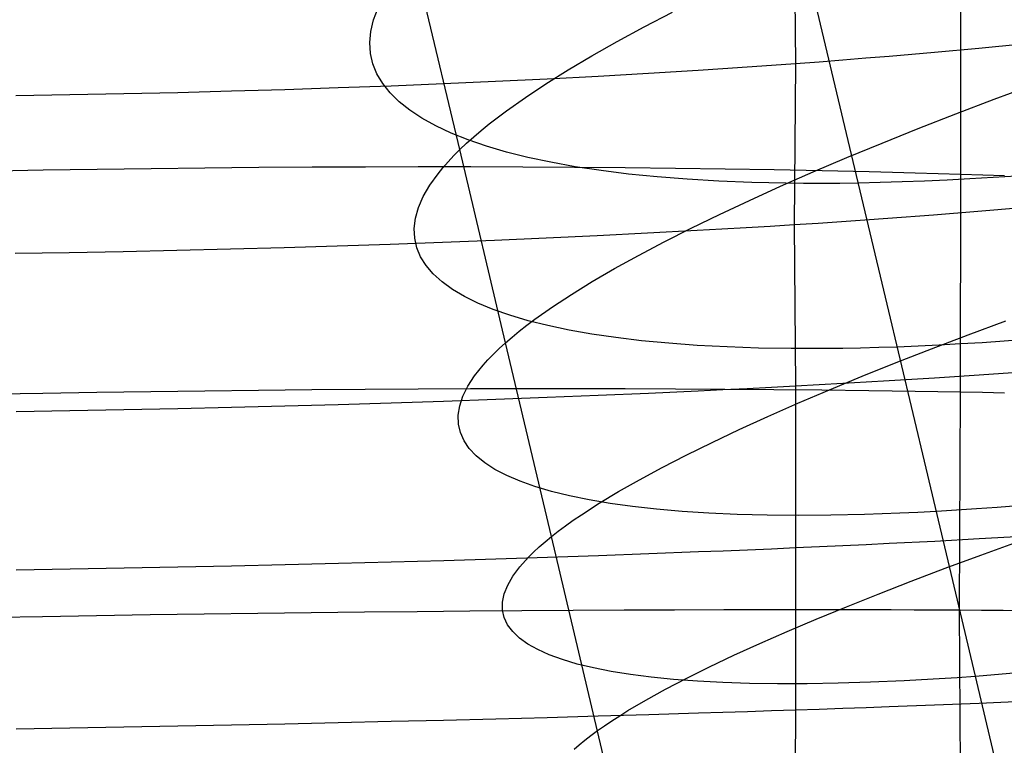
# Model space of a CAD drawing. Extents: x -383 to 1849, y -1185 to -529.
# Tile 551 of 656: x 411.67 to 420.64, y -1011.19 to -1004.58. Entities that reach past the tile are written whole.
import ezdxf

# ---------------------------------------------------------------- set-up
doc = ezdxf.new("R2010")
doc.units = 0
doc.layers.add('PREDEFINITO', color=7, linetype='CONTINUOUS')

msp = doc.modelspace()

# ---------------------------------------------------------------- linework, layer by layer
at = {"layer": 'PREDEFINITO'}
for p, q in [((418.7293, -1003.5162, 649.2134), (418.7399, -1004.9791, 649.4604)), ((415.682, -1005.7604, 483.4652), (415.2623, -1004.0058, 483.7627)), ((420.244, -1004.0015, 675.4895), (420.2451, -1005.9848, 675.7157)), ((419.2221, -1005.6803, 497.9201), (418.8699, -1004.193, 498.1846)), ((414.8946, -1004.578, 486.1016), (414.9357, -1004.4696, 485.6272)), ((417.3609, -1004.6431, 479.5773), (417.6188, -1004.5096, 479.1818)), ((414.8694, -1004.6833, 486.5783), (414.8946, -1004.578, 486.1016)), ((417.1162, -1004.7752, 479.981), (417.3609, -1004.6431, 479.5773)), ((414.8601, -1004.7854, 487.0568), (414.8694, -1004.6833, 486.5783)), ((414.8663, -1004.8841, 487.5364), (414.8601, -1004.7854, 487.0568)), ((416.8852, -1004.9056, 480.3927), (417.1162, -1004.7752, 479.981)), ((420.8102, -1004.8, 650.7277), (420.4137, -1004.8388, 650.4458)), ((414.888, -1004.9795, 488.0169), (414.8663, -1004.8841, 487.5364)), ((416.6682, -1005.0343, 480.812), (416.8852, -1004.9056, 480.3927)), ((419.5938, -1004.912, 649.9237), (419.3834, -1004.9294, 649.8022)), ((420.0082, -1004.8761, 650.1776), (419.5938, -1004.912, 649.9237)), ((420.4137, -1004.8388, 650.4458), (420.0082, -1004.8761, 650.1776)), ((414.9251, -1005.0714, 488.4974), (414.888, -1004.9795, 488.0169)), ((418.5214, -1004.9949, 649.3541), (418.3009, -1005.0102, 649.2518)), ((418.7399, -1004.9791, 649.4604), (418.5214, -1004.9949, 649.3541)), ((418.7399, -1004.9791, 649.4604), (418.7298, -1006.4483, 649.6693)), ((418.9564, -1004.9629, 649.5705), (418.7399, -1004.9791, 649.4604)), ((419.1709, -1004.9463, 649.6845), (418.9564, -1004.9629, 649.5705)), ((419.3834, -1004.9294, 649.8022), (419.1709, -1004.9463, 649.6845)), ((414.9774, -1005.1598, 488.9777), (414.9251, -1005.0714, 488.4974)), ((416.4657, -1005.1611, 481.2384), (416.6682, -1005.0343, 480.812)), ((416.9423, -1005.0937, 648.7192), (416.4773, -1005.1183, 648.5726)), ((417.4016, -1005.0675, 648.8812), (416.9423, -1005.0937, 648.7192)), ((417.8547, -1005.0397, 649.0587), (417.4016, -1005.0675, 648.8812)), ((418.0787, -1005.0252, 649.1533), (417.8547, -1005.0397, 649.0587)), ((418.3009, -1005.0102, 649.2518), (418.0787, -1005.0252, 649.1533)), ((415.0535, -1005.1818, 648.2253), (414.5711, -1005.1996, 648.1403)), ((415.0446, -1005.2445, 489.4571), (414.9774, -1005.1598, 488.9777)), ((415.5323, -1005.1623, 648.3257), (415.0535, -1005.1818, 648.2253)), ((416.0071, -1005.1411, 648.4414), (415.5323, -1005.1623, 648.3257)), ((416.4773, -1005.1183, 648.5726), (416.0071, -1005.1411, 648.4414)), ((416.2779, -1005.2857, 481.6716), (416.4657, -1005.1611, 481.2384)), ((420.5533, -1005.3026, 476.0914), (420.9148, -1005.1685, 475.7859)), ((412.1259, -1005.2632, 647.9441), (411.634, -1005.2708, 647.9504)), ((412.6176, -1005.2539, 647.9529), (412.1259, -1005.2632, 647.9441)), ((413.1085, -1005.2429, 647.9769), (412.6176, -1005.2539, 647.9529)), ((413.5981, -1005.2302, 648.0161), (413.1085, -1005.2429, 647.9769)), ((414.0858, -1005.2157, 648.0706), (413.5981, -1005.2302, 648.0161)), ((414.5711, -1005.1996, 648.1403), (414.0858, -1005.2157, 648.0706)), ((415.1268, -1005.3256, 489.9351), (415.0446, -1005.2445, 489.4571)), ((415.2237, -1005.403, 490.4112), (415.1268, -1005.3256, 489.9351)), ((416.1052, -1005.4081, 482.1113), (416.2779, -1005.2857, 481.6716)), ((420.2016, -1005.4364, 476.4086), (420.5533, -1005.3026, 476.0914)), ((415.3351, -1005.4765, 490.8849), (415.2237, -1005.403, 490.4112)), ((415.9481, -1005.5281, 482.557), (416.1052, -1005.4081, 482.1113)), ((419.8602, -1005.5698, 476.737), (420.2016, -1005.4364, 476.4086)), ((415.461, -1005.5461, 491.3556), (415.3351, -1005.4765, 490.8849)), ((415.6012, -1005.6117, 491.8229), (415.461, -1005.5461, 491.3556)), ((415.8755, -1005.5872, 482.782), (415.9481, -1005.5281, 482.557)), ((415.7554, -1005.6733, 492.2861), (415.6012, -1005.6117, 491.8229)), ((415.8069, -1005.6456, 483.0084), (415.8755, -1005.5872, 482.782)), ((419.5295, -1005.7025, 477.0764), (419.8602, -1005.5698, 476.737)), ((415.682, -1005.7604, 483.4652), (415.7424, -1005.7033, 483.2362)), ((415.7424, -1005.7033, 483.2362), (415.8069, -1005.6456, 483.0084)), ((415.9237, -1005.7307, 492.7449), (415.7554, -1005.6733, 492.2861)), ((419.2097, -1005.8346, 477.4263), (419.5295, -1005.7025, 477.0764)), ((419.5759, -1007.1712, 497.6831), (419.2221, -1005.6803, 497.9201)), ((415.6257, -1005.8167, 483.6955), (415.682, -1005.7604, 483.4652)), ((416.0963, -1007.5243, 483.2226), (415.682, -1005.7604, 483.4652)), ((416.1058, -1005.784, 493.1986), (415.9237, -1005.7307, 492.7449)), ((416.3015, -1005.8329, 493.6467), (416.1058, -1005.784, 493.1986)), ((415.5256, -1005.9271, 484.1595), (415.5736, -1005.8723, 483.9269)), ((415.5736, -1005.8723, 483.9269), (415.6257, -1005.8167, 483.6955)), ((416.5108, -1005.8775, 494.0887), (416.3015, -1005.8329, 493.6467)), ((416.7334, -1005.9177, 494.5242), (416.5108, -1005.8775, 494.0887)), ((418.9013, -1005.9658, 477.7864), (419.2097, -1005.8346, 477.4263)), ((411.3893, -1005.9563, 678.1166), (411.8815, -1005.9474, 678.1255)), ((411.8815, -1005.9474, 678.1255), (412.3739, -1005.9396, 678.1191)), ((412.3739, -1005.9396, 678.1191), (412.8661, -1005.933, 678.0976)), ((412.8661, -1005.933, 678.0976), (413.3573, -1005.9274, 678.0609)), ((413.3573, -1005.9274, 678.0609), (413.8471, -1005.923, 678.0091)), ((413.8471, -1005.923, 678.0091), (414.3349, -1005.9198, 677.9422)), ((414.3349, -1005.9198, 677.9422), (414.8202, -1005.9177, 677.8603)), ((414.8202, -1005.9177, 677.8603), (415.3023, -1005.9167, 677.7633)), ((415.3023, -1005.9167, 677.7633), (415.7809, -1005.9169, 677.6514)), ((415.4062, -1006.0872, 484.8631), (415.4817, -1005.9813, 484.3931)), ((415.4817, -1005.9813, 484.3931), (415.5256, -1005.9271, 484.1595)), ((415.7809, -1005.9169, 677.6514), (416.2552, -1005.9183, 677.5245)), ((416.2552, -1005.9183, 677.5245), (416.7249, -1005.9209, 677.3827)), ((416.7249, -1005.9209, 677.3827), (417.1892, -1005.9247, 677.2261)), ((416.9693, -1005.9534, 494.9524), (416.7334, -1005.9177, 494.5242)), ((417.2182, -1005.9845, 495.3731), (416.9693, -1005.9534, 494.9524)), ((417.1892, -1005.9247, 677.2261), (417.6477, -1005.9296, 677.0546)), ((417.48, -1006.0109, 495.7855), (417.2182, -1005.9845, 495.3731)), ((417.6477, -1005.9296, 677.0546), (418.0998, -1005.9358, 676.8683)), ((418.0998, -1005.9358, 676.8683), (418.5449, -1005.9431, 676.6672)), ((418.5449, -1005.9431, 676.6672), (418.9826, -1005.9517, 676.4514)), ((418.6046, -1006.0959, 478.1562), (418.9013, -1005.9658, 477.7864)), ((418.9826, -1005.9517, 676.4514), (419.4122, -1005.9615, 676.2208)), ((419.4122, -1005.9615, 676.2208), (419.6238, -1005.9669, 676.1)), ((419.6238, -1005.9669, 676.1), (419.8332, -1005.9725, 675.9756)), ((419.8332, -1005.9725, 675.9756), (420.0403, -1005.9785, 675.8475)), ((420.0403, -1005.9785, 675.8475), (420.2451, -1005.9848, 675.7157)), ((420.2451, -1005.9848, 675.7157), (420.2433, -1007.9715, 675.9044)), ((420.2451, -1005.9848, 675.7157), (420.4474, -1005.9914, 675.5804)), ((420.4474, -1005.9914, 675.5804), (420.6473, -1005.9982, 675.4414)), ((417.7546, -1006.0326, 496.1892), (417.48, -1006.0109, 495.7855)), ((418.0419, -1006.0495, 496.5838), (417.7546, -1006.0326, 496.1892)), ((418.3416, -1006.0615, 496.9685), (418.0419, -1006.0495, 496.5838)), ((418.6536, -1006.0686, 497.343), (418.3416, -1006.0615, 496.9685)), ((418.8142, -1006.0702, 497.5262), (418.6536, -1006.0686, 497.343)), ((418.9778, -1006.0706, 497.7067), (418.8142, -1006.0702, 497.5262)), ((419.1444, -1006.0697, 497.8843), (418.9778, -1006.0706, 497.7067)), ((419.314, -1006.0676, 498.059), (419.1444, -1006.0697, 497.8843)), ((415.347, -1006.1902, 485.3366), (415.4062, -1006.0872, 484.8631)), ((418.32, -1006.2249, 478.5355), (418.6046, -1006.0959, 478.1562)), ((415.3037, -1006.29, 485.8129), (415.347, -1006.1902, 485.3366)), ((418.0479, -1006.3526, 478.9239), (418.32, -1006.2249, 478.5355)), ((415.2764, -1006.3866, 486.2915), (415.3037, -1006.29, 485.8129)), ((417.7887, -1006.4788, 479.3209), (418.0479, -1006.3526, 478.9239)), ((420.4037, -1006.3272, 650.6592), (419.9981, -1006.3593, 650.3898)), ((420.8003, -1006.294, 650.9424), (420.4037, -1006.3272, 650.6592)), ((415.2649, -1006.4799, 486.7719), (415.2764, -1006.3866, 486.2915)), ((418.9463, -1006.4343, 649.7799), (418.7298, -1006.4483, 649.6693)), ((419.1608, -1006.4199, 649.8944), (418.9463, -1006.4343, 649.7799)), ((419.3733, -1006.4053, 650.0127), (419.1608, -1006.4199, 649.8944)), ((419.5837, -1006.3903, 650.1347), (419.3733, -1006.4053, 650.0127)), ((419.9981, -1006.3593, 650.3898), (419.5837, -1006.3903, 650.1347)), ((415.269, -1006.57, 487.2536), (415.2649, -1006.4799, 486.7719)), ((417.3918, -1006.5254, 649.0877), (416.9326, -1006.5484, 648.925)), ((417.8447, -1006.5011, 649.2659), (417.3918, -1006.5254, 649.0877)), ((417.5427, -1006.6034, 479.7262), (417.7887, -1006.4788, 479.3209)), ((418.0687, -1006.4884, 649.3609), (417.8447, -1006.5011, 649.2659)), ((418.2909, -1006.4754, 649.4598), (418.0687, -1006.4884, 649.3609)), ((418.5113, -1006.462, 649.5626), (418.2909, -1006.4754, 649.4598)), ((418.7298, -1006.4483, 649.6693), (418.5113, -1006.462, 649.5626)), ((418.7298, -1006.4483, 649.6693), (418.7401, -1007.9197, 649.8588)), ((415.5233, -1006.6092, 648.53), (415.0448, -1006.6268, 648.4292)), ((415.2886, -1006.6566, 487.736), (415.269, -1006.57, 487.2536)), ((415.9979, -1006.5903, 648.6462), (415.5233, -1006.6092, 648.53)), ((416.4678, -1006.5701, 648.7778), (415.9979, -1006.5903, 648.6462)), ((416.9326, -1006.5484, 648.925), (416.4678, -1006.5701, 648.7778)), ((417.3103, -1006.7263, 480.1394), (417.5427, -1006.6034, 479.7262)), ((412.1192, -1006.7025, 648.1471), (411.6277, -1006.7102, 648.1534)), ((412.6105, -1006.6934, 648.1559), (412.1192, -1006.7025, 648.1471)), ((413.1011, -1006.6829, 648.18), (412.6105, -1006.6934, 648.1559)), ((413.5903, -1006.671, 648.2193), (413.1011, -1006.6829, 648.18)), ((414.0777, -1006.6576, 648.2739), (413.5903, -1006.671, 648.2193)), ((414.5627, -1006.6429, 648.3439), (414.0777, -1006.6576, 648.2739)), ((415.0448, -1006.6268, 648.4292), (414.5627, -1006.6429, 648.3439)), ((415.3235, -1006.7398, 488.2186), (415.2886, -1006.6566, 487.736)), ((415.3735, -1006.8195, 488.701), (415.3235, -1006.7398, 488.2186)), ((417.092, -1006.8472, 480.5602), (417.3103, -1006.7263, 480.1394)), ((415.4386, -1006.8955, 489.1825), (415.3735, -1006.8195, 488.701)), ((416.8879, -1006.9661, 480.9882), (417.092, -1006.8472, 480.5602)), ((415.5186, -1006.968, 489.6626), (415.4386, -1006.8955, 489.1825)), ((415.6133, -1007.0367, 490.1408), (415.5186, -1006.968, 489.6626)), ((416.6986, -1007.0827, 481.4229), (416.8879, -1006.9661, 480.9882)), ((415.7226, -1007.1016, 490.6166), (415.6133, -1007.0367, 490.1408)), ((415.8463, -1007.1627, 491.0895), (415.7226, -1007.1016, 490.6166)), ((416.5245, -1007.197, 481.8642), (416.6986, -1007.0827, 481.4229)), ((415.9843, -1007.2198, 491.5589), (415.8463, -1007.1627, 491.0895)), ((416.1365, -1007.273, 492.0242), (415.9843, -1007.2198, 491.5589)), ((416.3657, -1007.3088, 482.3114), (416.5245, -1007.197, 481.8642)), ((419.9314, -1008.667, 497.4761), (419.5759, -1007.1712, 497.6831)), ((416.3027, -1007.3221, 492.4851), (416.1365, -1007.273, 492.0242)), ((416.2923, -1007.3638, 482.5372), (416.3657, -1007.3088, 482.3114)), ((416.4827, -1007.3672, 492.9409), (416.3027, -1007.3221, 492.4851)), ((420.314, -1007.4522, 476.4982), (420.6573, -1007.3247, 476.1687)), ((416.1575, -1007.4715, 482.9929), (416.2229, -1007.418, 482.7644)), ((416.2229, -1007.418, 482.7644), (416.2923, -1007.3638, 482.5372)), ((416.6763, -1007.408, 493.3911), (416.4827, -1007.3672, 492.9409)), ((416.8836, -1007.4446, 493.8351), (416.6763, -1007.408, 493.3911)), ((416.0963, -1007.5243, 483.2226), (416.1575, -1007.4715, 482.9929)), ((417.1042, -1007.4769, 494.2726), (416.8836, -1007.4446, 493.8351)), ((417.3382, -1007.5048, 494.7029), (417.1042, -1007.4769, 494.2726)), ((417.5852, -1007.5283, 495.1254), (417.3382, -1007.5048, 494.7029)), ((419.9813, -1007.579, 476.8387), (420.314, -1007.4522, 476.4982)), ((415.9862, -1007.6277, 483.6858), (416.0392, -1007.5764, 483.4536)), ((416.0392, -1007.5764, 483.4536), (416.0963, -1007.5243, 483.2226)), ((416.5155, -1009.2904, 483.0041), (416.0963, -1007.5243, 483.2226)), ((417.8451, -1007.5472, 495.5398), (417.5852, -1007.5283, 495.1254)), ((418.1179, -1007.5616, 495.9454), (417.8451, -1007.5472, 495.5398)), ((418.4034, -1007.5714, 496.3417), (418.1179, -1007.5616, 495.9454)), ((418.7013, -1007.5764, 496.7282), (418.4034, -1007.5714, 496.3417)), ((419.0116, -1007.5767, 497.1043), (418.7013, -1007.5764, 496.7282)), ((419.1714, -1007.575, 497.2884), (419.0116, -1007.5767, 497.1043)), ((419.3342, -1007.5721, 497.4696), (419.1714, -1007.575, 497.2884)), ((419.5, -1007.568, 497.6481), (419.3342, -1007.5721, 497.4696)), ((419.6688, -1007.5627, 497.8236), (419.5, -1007.568, 497.6481)), ((419.6595, -1007.7048, 477.1897), (419.9813, -1007.579, 476.8387)), ((415.8926, -1007.7281, 484.1534), (415.9373, -1007.6783, 483.9191)), ((415.9373, -1007.6783, 483.9191), (415.9862, -1007.6277, 483.6858)), ((415.8153, -1007.8255, 484.6249), (415.8926, -1007.7281, 484.1534)), ((419.3491, -1007.8295, 477.551), (419.6595, -1007.7048, 477.1897)), ((420.8102, -1007.7905, 651.1345), (420.4138, -1007.8181, 650.8507)), ((415.7541, -1007.9197, 485.0997), (415.8153, -1007.8255, 484.6249)), ((419.0503, -1007.9531, 477.922), (419.3491, -1007.8295, 477.551)), ((419.594, -1007.8708, 650.3252), (419.3836, -1007.8834, 650.2029)), ((420.0083, -1007.8449, 650.5808), (419.594, -1007.8708, 650.3252)), ((420.4138, -1007.8181, 650.8507), (420.0083, -1007.8449, 650.5808)), ((412.372, -1007.9738, 678.308), (412.8641, -1007.9667, 678.2867)), ((412.8641, -1007.9667, 678.2867), (413.3553, -1007.9604, 678.2503)), ((413.3553, -1007.9604, 678.2503), (413.8451, -1007.955, 678.1987)), ((413.8451, -1007.955, 678.1987), (414.3329, -1007.9504, 678.1321)), ((414.3329, -1007.9504, 678.1321), (414.8182, -1007.9467, 678.0503)), ((414.8182, -1007.9467, 678.0503), (415.3004, -1007.9438, 677.9535)), ((415.3004, -1007.9438, 677.9535), (415.779, -1007.9418, 677.8417)), ((415.709, -1008.0108, 485.5773), (415.7541, -1007.9197, 485.0997)), ((415.779, -1007.9418, 677.8417), (416.2533, -1007.9407, 677.7149)), ((416.2533, -1007.9407, 677.7149), (416.723, -1007.9405, 677.5731)), ((416.723, -1007.9405, 677.5731), (417.1873, -1007.9412, 677.4164)), ((417.1873, -1007.9412, 677.4164), (417.6458, -1007.9427, 677.2449)), ((417.855, -1007.9645, 649.4543), (417.402, -1007.9854, 649.2756)), ((417.6458, -1007.9427, 677.2449), (418.0979, -1007.9452, 677.0584)), ((418.079, -1007.9537, 649.5496), (417.855, -1007.9645, 649.4543)), ((418.3013, -1007.9426, 649.6487), (418.079, -1007.9537, 649.5496)), ((418.0979, -1007.9452, 677.0584), (418.5431, -1007.9486, 676.8572)), ((418.5217, -1007.9313, 649.7518), (418.3013, -1007.9426, 649.6487)), ((418.7401, -1007.9197, 649.8588), (418.5217, -1007.9313, 649.7518)), ((418.5431, -1007.9486, 676.8572), (418.9808, -1007.9529, 676.6411)), ((418.9567, -1007.9078, 649.9696), (418.7401, -1007.9197, 649.8588)), ((418.7401, -1007.9197, 649.8588), (418.7418, -1009.3948, 650.014)), ((418.7636, -1008.0753, 478.3025), (419.0503, -1007.9531, 477.922)), ((419.1712, -1007.8957, 650.0844), (418.9567, -1007.9078, 649.9696)), ((418.9808, -1007.9529, 676.6411), (419.4104, -1007.9581, 676.4103)), ((419.3836, -1007.8834, 650.2029), (419.1712, -1007.8957, 650.0844)), ((419.4104, -1007.9581, 676.4103), (419.622, -1007.9611, 676.2893)), ((419.622, -1007.9611, 676.2893), (419.8315, -1007.9643, 676.1647)), ((419.8315, -1007.9643, 676.1647), (420.0386, -1007.9678, 676.0364)), ((420.0386, -1007.9678, 676.0364), (420.2433, -1007.9715, 675.9044)), ((411.3873, -1007.9905, 678.3049), (411.8795, -1007.9818, 678.3141)), ((411.8795, -1007.9818, 678.3141), (412.372, -1007.9738, 678.308)), ((415.5328, -1008.0583, 648.7159), (415.054, -1008.0739, 648.6147)), ((416.0076, -1008.0417, 648.8325), (415.5328, -1008.0583, 648.7159)), ((415.6798, -1008.0986, 486.0573), (415.709, -1008.0108, 485.5773)), ((416.4777, -1008.024, 648.9647), (416.0076, -1008.0417, 648.8325)), ((416.9427, -1008.0052, 649.1123), (416.4777, -1008.024, 648.9647)), ((417.402, -1007.9854, 649.2756), (416.9427, -1008.0052, 649.1123)), ((420.2433, -1007.9715, 675.9044), (420.2332, -1009.9602, 676.0602)), ((420.2433, -1007.9715, 675.9044), (420.4457, -1007.9754, 675.7688)), ((420.4457, -1007.9754, 675.7688), (420.6456, -1007.9795, 675.6295)), ((412.1263, -1008.1443, 648.33), (411.6344, -1008.1522, 648.336)), ((412.618, -1008.1353, 648.3392), (412.1263, -1008.1443, 648.33)), ((413.109, -1008.1252, 648.3636), (412.618, -1008.1353, 648.3392)), ((413.5986, -1008.114, 648.4034), (413.109, -1008.1252, 648.3636)), ((414.0863, -1008.1017, 648.4585), (413.5986, -1008.114, 648.4034)), ((414.5716, -1008.0883, 648.5289), (414.0863, -1008.1017, 648.4585)), ((415.054, -1008.0739, 648.6147), (414.5716, -1008.0883, 648.5289)), ((415.6663, -1008.1831, 486.539), (415.6798, -1008.0986, 486.0573)), ((418.4894, -1008.196, 478.6921), (418.7636, -1008.0753, 478.3025)), ((415.6685, -1008.2643, 487.022), (415.6663, -1008.1831, 486.539)), ((418.228, -1008.3151, 479.0904), (418.4894, -1008.196, 478.6921)), ((415.6861, -1008.3421, 487.5057), (415.6685, -1008.2643, 487.022)), ((417.9798, -1008.4325, 479.4969), (418.228, -1008.3151, 479.0904)), ((415.719, -1008.4164, 487.9896), (415.6861, -1008.3421, 487.5057)), ((415.767, -1008.4872, 488.4732), (415.719, -1008.4164, 487.9896)), ((415.8301, -1008.5545, 488.9559), (415.767, -1008.4872, 488.4732)), ((417.7452, -1008.5479, 479.9115), (417.9798, -1008.4325, 479.4969)), ((415.9081, -1008.6181, 489.4372), (415.8301, -1008.5545, 488.9559)), ((417.5246, -1008.6612, 480.3336), (417.7452, -1008.5479, 479.9115)), ((416.0008, -1008.678, 489.9166), (415.9081, -1008.6181, 489.4372)), ((416.1081, -1008.7342, 490.3936), (416.0008, -1008.678, 489.9166)), ((417.3184, -1008.7724, 480.7629), (417.5246, -1008.6612, 480.3336)), ((420.2866, -1010.1665, 497.2976), (419.9314, -1008.667, 497.4761)), ((416.2298, -1008.7866, 490.8676), (416.1081, -1008.7342, 490.3936)), ((417.1268, -1008.8813, 481.199), (417.3184, -1008.7724, 480.7629)), ((416.3659, -1008.8352, 491.3381), (416.2298, -1008.7866, 490.8676)), ((416.5161, -1008.8798, 491.8046), (416.3659, -1008.8352, 491.3381)), ((416.6803, -1008.9205, 492.2665), (416.5161, -1008.8798, 491.8046)), ((416.8584, -1008.9571, 492.7234), (416.6803, -1008.9205, 492.2665)), ((417.0502, -1008.9897, 493.1746), (416.8584, -1008.9571, 492.7234)), ((416.9504, -1008.9876, 481.6416), (417.1268, -1008.8813, 481.199)), ((416.7894, -1009.0913, 482.0902), (416.9504, -1008.9876, 481.6416)), ((417.2556, -1009.0181, 493.6198), (417.0502, -1008.9897, 493.1746)), ((417.4745, -1009.0423, 494.0582), (417.2556, -1009.0181, 493.6198)), ((417.7066, -1009.0623, 494.4895), (417.4745, -1009.0423, 494.0582)), ((416.7149, -1009.1422, 482.3167), (416.7894, -1009.0913, 482.0902)), ((417.9519, -1009.078, 494.9131), (417.7066, -1009.0623, 494.4895)), ((418.2102, -1009.0894, 495.3284), (417.9519, -1009.078, 494.9131)), ((418.4814, -1009.0963, 495.735), (418.2102, -1009.0894, 495.3284)), ((418.7653, -1009.0987, 496.1323), (418.4814, -1009.0963, 495.735)), ((419.0618, -1009.0966, 496.5198), (418.7653, -1009.0987, 496.1323)), ((419.3707, -1009.0899, 496.8969), (419.0618, -1009.0966, 496.5198)), ((419.5298, -1009.0848, 497.0814), (419.3707, -1009.0899, 496.8969)), ((419.6919, -1009.0786, 497.2631), (419.5298, -1009.0848, 497.0814)), ((419.8571, -1009.0712, 497.442), (419.6919, -1009.0786, 497.2631)), ((420.0253, -1009.0626, 497.618), (419.8571, -1009.0712, 497.442)), ((416.5779, -1009.2417, 482.7737), (416.6444, -1009.1923, 482.5445)), ((416.6444, -1009.1923, 482.5445), (416.7149, -1009.1422, 482.3167)), ((416.4573, -1009.3383, 483.2358), (416.5155, -1009.2904, 483.0041)), ((416.5155, -1009.2904, 483.0041), (416.5779, -1009.2417, 482.7737)), ((417.3562, -1012.8321, 482.666), (416.5155, -1009.2904, 483.0041)), ((420.4153, -1009.313, 651.0063), (420.0099, -1009.3344, 650.7363)), ((420.8117, -1009.291, 651.2901), (420.4153, -1009.313, 651.0063)), ((416.3533, -1009.4317, 483.7027), (416.4032, -1009.3854, 483.4687)), ((416.4032, -1009.3854, 483.4687), (416.4573, -1009.3383, 483.2358)), ((418.5233, -1009.4043, 649.9069), (418.3029, -1009.4136, 649.8038)), ((418.7418, -1009.3948, 650.014), (418.5233, -1009.4043, 649.9069)), ((418.7418, -1009.3948, 650.014), (418.7407, -1010.8741, 650.1393)), ((418.9583, -1009.3852, 650.1249), (418.7418, -1009.3948, 650.014)), ((419.1728, -1009.3753, 650.2397), (418.9583, -1009.3852, 650.1249)), ((419.3852, -1009.3653, 650.3583), (419.1728, -1009.3753, 650.2397)), ((419.5956, -1009.3552, 650.4807), (419.3852, -1009.3653, 650.3583)), ((420.0099, -1009.3344, 650.7363), (419.5956, -1009.3552, 650.4807)), ((420.4301, -1009.4603, 476.6391), (420.7644, -1009.3398, 476.2978)), ((416.4793, -1009.4813, 649.1189), (416.0091, -1009.4964, 648.9865)), ((416.2279, -1009.5661, 484.4105), (416.3074, -1009.4773, 483.9377)), ((416.3074, -1009.4773, 483.9377), (416.3533, -1009.4317, 483.7027)), ((416.9444, -1009.4655, 649.2668), (416.4793, -1009.4813, 649.1189)), ((417.4037, -1009.4489, 649.4302), (416.9444, -1009.4655, 649.2668)), ((417.8567, -1009.4316, 649.6092), (417.4037, -1009.4489, 649.4302)), ((418.0807, -1009.4227, 649.7046), (417.8567, -1009.4316, 649.6092)), ((418.3029, -1009.4136, 649.8038), (418.0807, -1009.4227, 649.7046)), ((420.1067, -1009.5798, 476.9909), (420.4301, -1009.4603, 476.6391)), ((412.6192, -1009.5802, 648.4912), (412.1275, -1009.589, 648.4818)), ((413.1102, -1009.5706, 648.516), (412.6192, -1009.5802, 648.4912)), ((413.5999, -1009.5602, 648.556), (413.1102, -1009.5706, 648.516)), ((414.0877, -1009.549, 648.6113), (413.5999, -1009.5602, 648.556)), ((414.5731, -1009.537, 648.682), (414.0877, -1009.549, 648.6113)), ((415.0554, -1009.5242, 648.7681), (414.5731, -1009.537, 648.682)), ((415.5343, -1009.5107, 648.8696), (415.0554, -1009.5242, 648.7681)), ((416.0091, -1009.4964, 648.9865), (415.5343, -1009.5107, 648.8696)), ((416.1646, -1009.6517, 484.8867), (416.2279, -1009.5661, 484.4105)), ((419.7946, -1009.6981, 477.353), (420.1067, -1009.5798, 476.9909)), ((412.1275, -1009.589, 648.4818), (411.6355, -1009.597, 648.4875)), ((416.1173, -1009.7341, 485.3658), (416.1646, -1009.6517, 484.8867)), ((416.086, -1009.8131, 485.8471), (416.1173, -1009.7341, 485.3658)), ((419.4941, -1009.8149, 477.7249), (419.7946, -1009.6981, 477.353)), ((416.0704, -1009.8889, 486.3302), (416.086, -1009.8131, 485.8471)), ((419.2057, -1009.9303, 478.1062), (419.4941, -1009.8149, 477.7249)), ((416.0704, -1009.9613, 486.8146), (416.0704, -1009.8889, 486.3302)), ((418.9296, -1010.044, 478.4967), (419.2057, -1009.9303, 478.1062)), ((411.3831, -1010.0273, 678.4567), (411.8748, -1010.0187, 678.4663)), ((411.8748, -1010.0187, 678.4663), (412.3668, -1010.0106, 678.4607)), ((412.3668, -1010.0106, 678.4607), (412.8585, -1010.003, 678.4398)), ((412.8585, -1010.003, 678.4398), (413.3493, -1009.9959, 678.4037)), ((413.3493, -1009.9959, 678.4037), (413.8386, -1009.9894, 678.3525)), ((413.8386, -1009.9894, 678.3525), (414.326, -1009.9835, 678.2861)), ((414.326, -1009.9835, 678.2861), (414.8109, -1009.9781, 678.2047)), ((414.8109, -1009.9781, 678.2047), (415.2927, -1009.9733, 678.1082)), ((415.2927, -1009.9733, 678.1082), (415.7709, -1009.969, 677.9966)), ((415.7709, -1009.969, 677.9966), (416.2449, -1009.9654, 677.87)), ((416.0859, -1010.0302, 487.2997), (416.0704, -1009.9613, 486.8146)), ((416.1167, -1010.0957, 487.7849), (416.0859, -1010.0302, 487.2997)), ((416.2449, -1009.9654, 677.87), (416.7142, -1009.9623, 677.7285)), ((416.7142, -1009.9623, 677.7285), (417.1783, -1009.9598, 677.572)), ((417.1783, -1009.9598, 677.572), (417.6365, -1009.958, 677.4005)), ((417.6365, -1009.958, 677.4005), (418.0884, -1009.9567, 677.2142)), ((418.0884, -1009.9567, 677.2142), (418.5334, -1009.9561, 677.013)), ((418.5334, -1009.9561, 677.013), (418.9709, -1009.9562, 676.797)), ((418.9709, -1009.9562, 676.797), (419.4004, -1009.9568, 676.5661)), ((419.4004, -1009.9568, 676.5661), (419.6119, -1009.9574, 676.4452)), ((419.6119, -1009.9574, 676.4452), (419.8213, -1009.9582, 676.3205)), ((419.8213, -1009.9582, 676.3205), (420.0284, -1009.9591, 676.1922)), ((420.0284, -1009.9591, 676.1922), (420.2332, -1009.9602, 676.0602)), ((420.2332, -1009.9602, 676.0602), (420.4355, -1009.9614, 675.9245)), ((420.2332, -1009.9602, 676.0602), (420.2444, -1011.953, 676.1638)), ((420.4355, -1009.9614, 675.9245), (420.6354, -1009.9628, 675.7852)), ((420.6354, -1009.9628, 675.7852), (420.8328, -1009.9644, 675.6423)), ((416.1627, -1010.1577, 488.2699), (416.1167, -1010.0957, 487.7849)), ((418.6664, -1010.1559, 478.8959), (418.9296, -1010.044, 478.4967)), ((416.2238, -1010.2161, 488.7539), (416.1627, -1010.1577, 488.2699)), ((418.4163, -1010.2659, 479.3034), (418.6664, -1010.1559, 478.8959)), ((420.6434, -1011.669, 497.1473), (420.2866, -1010.1665, 497.2976)), ((416.2997, -1010.271, 489.2366), (416.2238, -1010.2161, 488.7539)), ((416.3904, -1010.3221, 489.7174), (416.2997, -1010.271, 489.2366)), ((418.1797, -1010.3738, 479.7189), (418.4163, -1010.2659, 479.3034)), ((416.4957, -1010.3696, 490.1957), (416.3904, -1010.3221, 489.7174)), ((416.6155, -1010.4133, 490.671), (416.4957, -1010.3696, 490.1957)), ((417.9572, -1010.4796, 480.1419), (418.1797, -1010.3738, 479.7189)), ((416.7495, -1010.4533, 491.1428), (416.6155, -1010.4133, 490.671)), ((416.8978, -1010.4894, 491.6106), (416.7495, -1010.4533, 491.1428)), ((417.7489, -1010.583, 480.5722), (417.9572, -1010.4796, 480.1419)), ((417.0601, -1010.5216, 492.0739), (416.8978, -1010.4894, 491.6106)), ((417.2363, -1010.5499, 492.532), (417.0601, -1010.5216, 492.0739)), ((417.4262, -1010.5742, 492.9845), (417.2363, -1010.5499, 492.532)), ((420.3814, -1010.5661, 497.4409), (420.2141, -1010.5779, 497.2644)), ((417.6297, -1010.5945, 493.4309), (417.4262, -1010.5742, 492.9845)), ((417.5553, -1010.684, 481.0094), (417.7489, -1010.583, 480.5722)), ((417.8467, -1010.6107, 493.8707), (417.6297, -1010.5945, 493.4309)), ((418.077, -1010.6228, 494.3032), (417.8467, -1010.6107, 493.8707)), ((418.3205, -1010.6308, 494.728), (418.077, -1010.6228, 494.3032)), ((418.577, -1010.6345, 495.1445), (418.3205, -1010.6308, 494.728)), ((418.8463, -1010.634, 495.5523), (418.577, -1010.6345, 495.1445)), ((419.1285, -1010.6292, 495.9508), (418.8463, -1010.634, 495.5523)), ((419.4232, -1010.6201, 496.3394), (419.1285, -1010.6292, 495.9508)), ((419.7303, -1010.6066, 496.7176), (419.4232, -1010.6201, 496.3394)), ((419.8885, -1010.5981, 496.9027), (419.7303, -1010.6066, 496.7176)), ((420.0498, -1010.5886, 497.085), (419.8885, -1010.5981, 496.9027)), ((420.2141, -1010.5779, 497.2644), (420.0498, -1010.5886, 497.085)), ((417.3768, -1010.7823, 481.453), (417.5553, -1010.684, 481.0094)), ((417.2137, -1010.8779, 481.9027), (417.3768, -1010.7823, 481.453)), ((420.009, -1010.828, 650.8626), (419.5947, -1010.8437, 650.6066)), ((420.4146, -1010.8119, 651.1329), (420.009, -1010.828, 650.8626)), ((420.811, -1010.7955, 651.417), (420.4146, -1010.8119, 651.1329)), ((416.9431, -1010.93, 649.391), (416.4781, -1010.9429, 649.2428)), ((417.4025, -1010.9166, 649.5547), (416.9431, -1010.93, 649.391)), ((417.0665, -1010.9707, 482.3581), (417.1381, -1010.9247, 482.1297)), ((417.1381, -1010.9247, 482.1297), (417.2137, -1010.8779, 481.9027)), ((417.8555, -1010.9029, 649.7339), (417.4025, -1010.9166, 649.5547)), ((418.0796, -1010.8958, 649.8294), (417.8555, -1010.9029, 649.7339)), ((418.3018, -1010.8887, 649.9288), (418.0796, -1010.8958, 649.8294)), ((418.5222, -1010.8814, 650.0321), (418.3018, -1010.8887, 649.9288)), ((418.7407, -1010.8741, 650.1393), (418.5222, -1010.8814, 650.0321)), ((418.7407, -1010.8741, 650.1393), (418.7285, -1012.3543, 650.2306)), ((418.9573, -1010.8666, 650.2504), (418.7407, -1010.8741, 650.1393)), ((419.1718, -1010.8591, 650.3653), (418.9573, -1010.8666, 650.2504)), ((419.3843, -1010.8515, 650.4841), (419.1718, -1010.8591, 650.3653)), ((419.5947, -1010.8437, 650.6066), (419.3843, -1010.8515, 650.4841)), ((413.1091, -1011.0203, 648.6384), (412.6181, -1011.0294, 648.6135)), ((413.5987, -1011.0107, 648.6786), (413.1091, -1011.0203, 648.6384)), ((414.0865, -1011.0006, 648.7341), (413.5987, -1011.0107, 648.6786)), ((414.5718, -1010.99, 648.805), (414.0865, -1011.0006, 648.7341)), ((415.0542, -1010.9789, 648.8913), (414.5718, -1010.99, 648.805)), ((415.5331, -1010.9673, 648.993), (415.0542, -1010.9789, 648.8913)), ((416.0079, -1010.9553, 649.1102), (415.5331, -1010.9673, 648.993)), ((416.4781, -1010.9429, 649.2428), (416.0079, -1010.9553, 649.1102)), ((416.9355, -1011.0604, 482.8188), (416.999, -1011.0159, 482.5878)), ((416.999, -1011.0159, 482.5878), (417.0665, -1010.9707, 482.3581)), ((412.1264, -1011.038, 648.6039), (411.6344, -1011.0461, 648.6095)), ((412.6181, -1011.0294, 648.6135), (412.1264, -1011.038, 648.6039)), ((416.821, -1011.147, 483.2845), (416.8762, -1011.1041, 483.0511)), ((416.8762, -1011.1041, 483.0511), (416.9355, -1011.0604, 482.8188)), ((416.723, -1011.2305, 483.7546), (416.77, -1011.1892, 483.519)), ((416.77, -1011.1892, 483.519), (416.821, -1011.147, 483.2845))]:
    msp.add_line(p, q, dxfattribs=at)
at = {"layer": 'PREDEFINITO', "extrusion": (0.217833, -0.955383, -0.19948)}
msp.add_arc((196.1257, 691.6763, 953.1675), 15.2672, 71.19416, 135.84364, dxfattribs=at)
at = {"layer": 'PREDEFINITO', "extrusion": (0.218628, -0.958856, -0.181101)}
msp.add_arc((196.1629, 673.7115, 967.7025), 15.3184, 73.68414, 135.79494, dxfattribs=at)
at = {"layer": 'PREDEFINITO', "extrusion": (0.219407, -0.961983, -0.162634)}
msp.add_arc((196.1365, 655.4411, 981.9277), 15.3813, 76.12969, 135.70927, dxfattribs=at)
at = {"layer": 'PREDEFINITO', "extrusion": (0.221091, -0.969359, -0.107064)}
msp.add_arc((196.05, 599.8583, 1022.3947), 14.9743, 136.62679, 282.59662, dxfattribs=at)
at = {"layer": 'PREDEFINITO', "extrusion": (0.220081, -0.964772, -0.144149)}
msp.add_arc((196.1245, 636.9957, 995.7787), 15.3991, 78.55335, 135.72369, dxfattribs=at)

doc.saveas('drawing.dxf')
